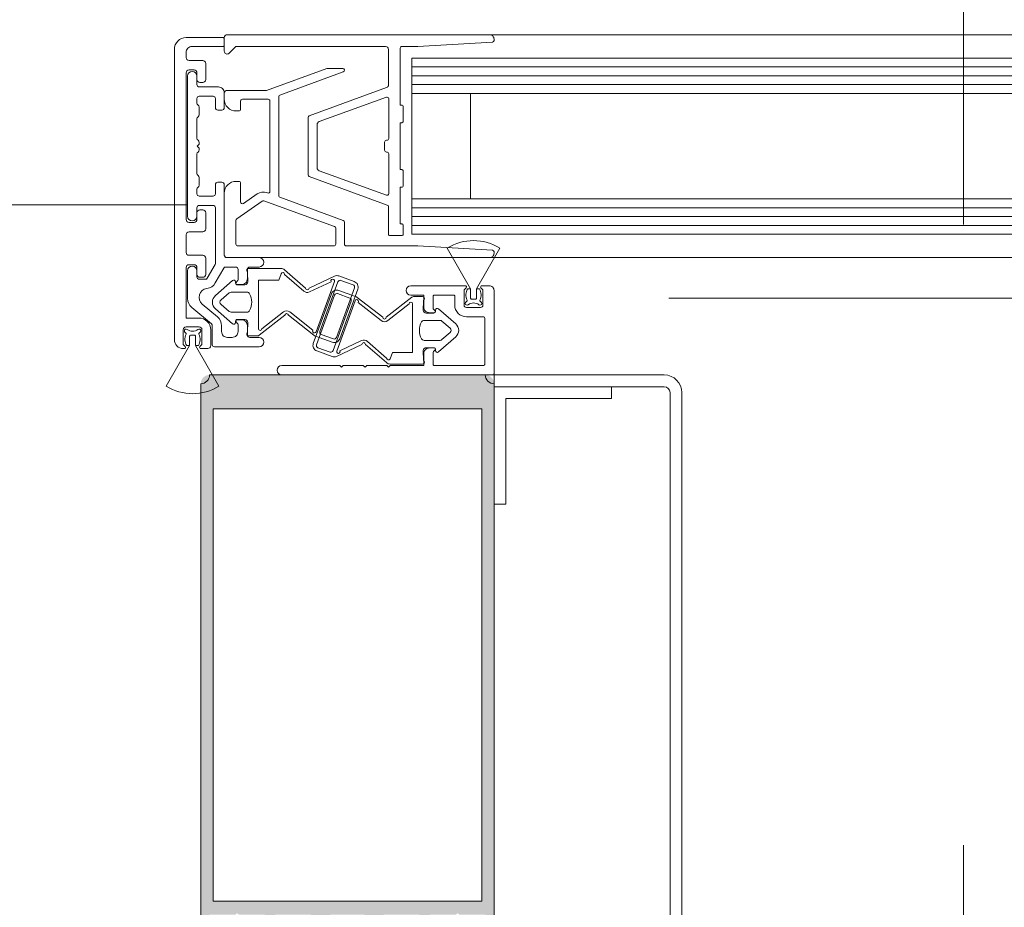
# Model space of a CAD drawing. Header units: metres. Extents: x -3.6 to 84.5, y -11 to 16.8.
# Tile 351 of 656: x 57.969 to 58.137, y -2.84 to -2.688. Entities that reach past the tile are written whole.
import ezdxf

# ---------------------------------------------------------------- set-up
doc = ezdxf.new("R2010")
doc.units = ezdxf.units.M
doc.header["$MEASUREMENT"] = 0
doc.linetypes.add('MITTE', pattern=[0.0508, 0.03175, -0.00635, 0.00635, -0.00635])
doc.linetypes.add('Strichlinie doppelt', pattern=[0.546806, 0.264583, -0.105833, 0.070556, -0.105833])
for name, color, linetype in [('301 - Elemente.Linie', 7, 'Continuous'), ('302 - Elemente.Schraffur', 7, 'Continuous'), ('451 - Universal.Achsen Raster', 7, 'Continuous')]:
    doc.layers.add(name, color=color, linetype=linetype)

msp = doc.modelspace()

# ---------------------------------------------------------------- hatches: boundary and pattern name
at = {"layer": '302 - Elemente.Schraffur', "linetype": 'Continuous', "lineweight": 13}
h = msp.add_hatch(dxfattribs=at)
h.set_pattern_fill('Dielenboden_0001', style=0, pattern_type=2)
h.set_pattern_definition([(0, (0, 0), (0, 0.152), [])])
h.paths.add_polyline_path([(58.07976, -2.82), (60.51576, -2.82), (60.51576, -2.72), (58.07976, -2.72)])
at = {"layer": '302 - Elemente.Schraffur', "linetype": 'Continuous', "lineweight": 5}
h = msp.add_hatch(color=7, dxfattribs=at)
h.paths.add_polyline_path([(57.99999, -2.854), (58.00189, -2.854), (58.00269, -2.8532), (58.00269, -2.8526), (58.00149, -2.8526), (58.00149, -2.8499), (58.00594, -2.8499), (58.00594, -2.84988), (58.00595, -2.84986), (58.00596, -2.84984), (58.00597, -2.84982), (58.00598, -2.8498), (58.006, -2.84979), (58.00601, -2.84977), (58.00603, -2.84976), (58.00605, -2.84974), (58.00606, -2.84973), (58.00608, -2.84972), (58.0061, -2.84971), (58.00612, -2.84971), (58.00615, -2.8497), (58.00617, -2.8497), (58.00619, -2.8497), (58.00621, -2.8497), (58.00623, -2.8497), (58.00625, -2.84971), (58.00627, -2.84971), (58.00629, -2.84972), (58.00631, -2.84973), (58.00633, -2.84974), (58.00635, -2.84976), (58.00637, -2.84977), (58.00638, -2.84979), (58.00639, -2.8498), (58.00641, -2.84982), (58.00642, -2.84984), (58.00643, -2.84986), (58.00643, -2.84988), (58.00644, -2.8499), (58.01089, -2.8499), (58.01089, -2.8526), (58.00969, -2.8526), (58.00969, -2.8532), (58.01059, -2.8541), (58.01189, -2.8541), (58.01191, -2.8541), (58.01194, -2.8541), (58.01196, -2.85409), (58.01199, -2.85409), (58.01201, -2.85408), (58.01203, -2.85408), (58.01206, -2.85407), (58.01208, -2.85406), (58.0121, -2.85405), (58.01212, -2.85404), (58.01215, -2.85403), (58.01217, -2.85401), (58.01219, -2.854), (58.01221, -2.85399), (58.01222, -2.85397), (58.01224, -2.85395), (58.01226, -2.85393), (58.01228, -2.85392), (58.01229, -2.8539), (58.0123, -2.85388), (58.01232, -2.85386), (58.01233, -2.85383), (58.01234, -2.85381), (58.01235, -2.85379), (58.01236, -2.85377), (58.01237, -2.85374), (58.01237, -2.85372), (58.01238, -2.8537), (58.01238, -2.85367), (58.01239, -2.85365), (58.01239, -2.85362), (58.01239, -2.8536), (58.01239, -2.8415), (58.01239, -2.84147), (58.01239, -2.84145), (58.01239, -2.84143), (58.0124, -2.8414), (58.0124, -2.84138), (58.01241, -2.84135), (58.01242, -2.84133), (58.01243, -2.84131), (58.01244, -2.84129), (58.01245, -2.84126), (58.01246, -2.84124), (58.01247, -2.84122), (58.01249, -2.8412), (58.0125, -2.84118), (58.01252, -2.84116), (58.01254, -2.84115), (58.01255, -2.84113), (58.01257, -2.84111), (58.01259, -2.8411), (58.01261, -2.84108), (58.01263, -2.84107), (58.01265, -2.84106), (58.01268, -2.84105), (58.0127, -2.84104), (58.01272, -2.84103), (58.01274, -2.84102), (58.01277, -2.84101), (58.01279, -2.84101), (58.01282, -2.841), (58.01284, -2.841), (58.01286, -2.841), (58.01289, -2.841), (58.01849, -2.841), (58.01856, -2.841), (58.01864, -2.84101), (58.01871, -2.84102), (58.01878, -2.84103), (58.01885, -2.84104), (58.01892, -2.84106), (58.01899, -2.84109), (58.01906, -2.84111), (58.01913, -2.84114), (58.0192, -2.84118), (58.01926, -2.84121), (58.01932, -2.84125), (58.01938, -2.84129), (58.01944, -2.84134), (58.0195, -2.84139), (58.01955, -2.84144), (58.0196, -2.84149), (58.01965, -2.84155), (58.01969, -2.84161), (58.01974, -2.84167), (58.01978, -2.84173), (58.01981, -2.84179), (58.01984, -2.84186), (58.01987, -2.84193), (58.0199, -2.84199), (58.01992, -2.84206), (58.01994, -2.84213), (58.01996, -2.84221), (58.01997, -2.84228), (58.01998, -2.84235), (58.01999, -2.84243), (58.01999, -2.8425), (58.01999, -2.8695), (58.01999, -2.86952), (58.01999, -2.86955), (58.01999, -2.86957), (58.02, -2.8696), (58.02, -2.86962), (58.02001, -2.86964), (58.02002, -2.86967), (58.02003, -2.86969), (58.02004, -2.86971), (58.02005, -2.86973), (58.02006, -2.86976), (58.02007, -2.86978), (58.02009, -2.8698), (58.0201, -2.86982), (58.02012, -2.86983), (58.02014, -2.86985), (58.02015, -2.86987), (58.02017, -2.86989), (58.02019, -2.8699), (58.02021, -2.86991), (58.02023, -2.86993), (58.02025, -2.86994), (58.02028, -2.86995), (58.0203, -2.86996), (58.02032, -2.86997), (58.02034, -2.86998), (58.02037, -2.86998), (58.02039, -2.86999), (58.02042, -2.86999), (58.02044, -2.87), (58.02046, -2.87), (58.02049, -2.87), (58.02149, -2.87), (58.02154, -2.87), (58.02159, -2.86999), (58.02164, -2.86999), (58.02168, -2.86998), (58.02173, -2.86997), (58.02178, -2.86996), (58.02183, -2.86994), (58.02187, -2.86992), (58.02192, -2.8699), (58.02196, -2.86988), (58.022, -2.86986), (58.02204, -2.86983), (58.02208, -2.8698), (58.02212, -2.86977), (58.02216, -2.86974), (58.0222, -2.86971), (58.02223, -2.86967), (58.02226, -2.86963), (58.02229, -2.86959), (58.02232, -2.86955), (58.02235, -2.86951), (58.02237, -2.86947), (58.02239, -2.86943), (58.02241, -2.86938), (58.02243, -2.86934), (58.02245, -2.86929), (58.02246, -2.86924), (58.02247, -2.86919), (58.02248, -2.86915), (58.02248, -2.8691), (58.02249, -2.86905), (58.02249, -2.869), (58.02299, -2.86871), (58.02299, -2.86749), (58.02249, -2.8672), (58.02299, -2.86691), (58.02299, -2.86569), (58.02249, -2.8654), (58.02299, -2.86511), (58.02299, -2.86389), (58.02249, -2.8636), (58.02299, -2.86331), (58.02299, -2.86209), (58.02249, -2.8618), (58.02299, -2.86151), (58.02299, -2.86029), (58.02249, -2.86), (58.02299, -2.85971), (58.02299, -2.85849), (58.02249, -2.8582), (58.02299, -2.85791), (58.02299, -2.85669), (58.02249, -2.8564), (58.02299, -2.85611), (58.02299, -2.85416), (58.02412, -2.8522), (58.02416, -2.85214), (58.0242, -2.85209), (58.02424, -2.85204), (58.02428, -2.85199), (58.02433, -2.85195), (58.02438, -2.85191), (58.02443, -2.85187), (58.02449, -2.85183), (58.02455, -2.8518), (58.02461, -2.85178), (58.02467, -2.85175), (58.02473, -2.85173), (58.02479, -2.85172), (58.02486, -2.85171), (58.02492, -2.8517), (58.02499, -2.8517), (58.02505, -2.8517), (58.02512, -2.85171), (58.02518, -2.85172), (58.02525, -2.85173), (58.02531, -2.85175), (58.02537, -2.85178), (58.02543, -2.8518), (58.02549, -2.85183), (58.02554, -2.85187), (58.0256, -2.85191), (58.02565, -2.85195), (58.0257, -2.85199), (58.02574, -2.85204), (58.02578, -2.85209), (58.02582, -2.85214), (58.02586, -2.8522), (58.02699, -2.85416), (58.02699, -2.85521), (58.02749, -2.8555), (58.02699, -2.85579), (58.02699, -2.85701), (58.02749, -2.8573), (58.02699, -2.85759), (58.02699, -2.85881), (58.02749, -2.8591), (58.02699, -2.85939), (58.02699, -2.86061), (58.02749, -2.8609), (58.02699, -2.86119), (58.02699, -2.86241), (58.02749, -2.8627), (58.02699, -2.86299), (58.02699, -2.86421), (58.02749, -2.8645), (58.02699, -2.86479), (58.02699, -2.86601), (58.02749, -2.8663), (58.02699, -2.86659), (58.02699, -2.86781), (58.02749, -2.8681), (58.02749, -2.869), (58.02749, -2.86905), (58.02749, -2.8691), (58.0275, -2.86915), (58.02751, -2.86919), (58.02752, -2.86924), (58.02753, -2.86929), (58.02755, -2.86934), (58.02757, -2.86938), (58.02759, -2.86943), (58.02761, -2.86947), (58.02763, -2.86951), (58.02766, -2.86955), (58.02769, -2.86959), (58.02772, -2.86963), (58.02775, -2.86967), (58.02778, -2.86971), (58.02782, -2.86974), (58.02785, -2.86977), (58.02789, -2.8698), (58.02793, -2.86983), (58.02797, -2.86986), (58.02802, -2.86988), (58.02806, -2.8699), (58.02811, -2.86992), (58.02815, -2.86994), (58.0282, -2.86996), (58.02825, -2.86997), (58.02829, -2.86998), (58.02834, -2.86999), (58.02839, -2.86999), (58.02844, -2.87), (58.02849, -2.87), (58.02949, -2.87), (58.02951, -2.87), (58.02954, -2.87), (58.02956, -2.86999), (58.02959, -2.86999), (58.02961, -2.86998), (58.02963, -2.86998), (58.02966, -2.86997), (58.02968, -2.86996), (58.0297, -2.86995), (58.02972, -2.86994), (58.02975, -2.86993), (58.02977, -2.86991), (58.02979, -2.8699), (58.02981, -2.86989), (58.02982, -2.86987), (58.02984, -2.86985), (58.02986, -2.86983), (58.02988, -2.86982), (58.02989, -2.8698), (58.0299, -2.86978), (58.02992, -2.86976), (58.02993, -2.86973), (58.02994, -2.86971), (58.02995, -2.86969), (58.02996, -2.86967), (58.02997, -2.86964), (58.02997, -2.86962), (58.02998, -2.8696), (58.02998, -2.86957), (58.02999, -2.86955), (58.02999, -2.86952), (58.02999, -2.8695), (58.02999, -2.8425), (58.02999, -2.84243), (58.03, -2.84235), (58.03001, -2.84228), (58.03002, -2.84221), (58.03003, -2.84213), (58.03005, -2.84206), (58.03008, -2.84199), (58.0301, -2.84193), (58.03013, -2.84186), (58.03017, -2.84179), (58.0302, -2.84173), (58.03024, -2.84167), (58.03028, -2.84161), (58.03033, -2.84155), (58.03038, -2.84149), (58.03043, -2.84144), (58.03048, -2.84139), (58.03054, -2.84134), (58.0306, -2.84129), (58.03066, -2.84125), (58.03072, -2.84121), (58.03078, -2.84118), (58.03085, -2.84114), (58.03091, -2.84111), (58.03098, -2.84109), (58.03105, -2.84106), (58.03112, -2.84104), (58.0312, -2.84103), (58.03127, -2.84102), (58.03134, -2.84101), (58.03142, -2.841), (58.03149, -2.841), (58.03709, -2.841), (58.03711, -2.841), (58.03714, -2.841), (58.03716, -2.841), (58.03719, -2.84101), (58.03721, -2.84101), (58.03723, -2.84102), (58.03726, -2.84103), (58.03728, -2.84104), (58.0373, -2.84105), (58.03732, -2.84106), (58.03735, -2.84107), (58.03737, -2.84108), (58.03739, -2.8411), (58.03741, -2.84111), (58.03742, -2.84113), (58.03744, -2.84115), (58.03746, -2.84116), (58.03748, -2.84118), (58.03749, -2.8412), (58.0375, -2.84122), (58.03752, -2.84124), (58.03753, -2.84126), (58.03754, -2.84129), (58.03755, -2.84131), (58.03756, -2.84133), (58.03757, -2.84135), (58.03757, -2.84138), (58.03758, -2.8414), (58.03758, -2.84143), (58.03759, -2.84145), (58.03759, -2.84147), (58.03759, -2.8415), (58.03759, -2.8536), (58.03759, -2.85362), (58.03759, -2.85365), (58.03759, -2.85367), (58.0376, -2.8537), (58.0376, -2.85372), (58.03761, -2.85374), (58.03762, -2.85377), (58.03763, -2.85379), (58.03764, -2.85381), (58.03765, -2.85383), (58.03766, -2.85386), (58.03767, -2.85388), (58.03769, -2.8539), (58.0377, -2.85392), (58.03772, -2.85393), (58.03774, -2.85395), (58.03775, -2.85397), (58.03777, -2.85399), (58.03779, -2.854), (58.03781, -2.85401), (58.03783, -2.85403), (58.03785, -2.85404), (58.03788, -2.85405), (58.0379, -2.85406), (58.03792, -2.85407), (58.03794, -2.85408), (58.03797, -2.85408), (58.03799, -2.85409), (58.03802, -2.85409), (58.03804, -2.8541), (58.03806, -2.8541), (58.03809, -2.8541), (58.03939, -2.8541), (58.04029, -2.8532), (58.04029, -2.8526), (58.03909, -2.8526), (58.03909, -2.8499), (58.04354, -2.8499), (58.04354, -2.84988), (58.04355, -2.84986), (58.04356, -2.84984), (58.04357, -2.84982), (58.04358, -2.8498), (58.0436, -2.84979), (58.04361, -2.84977), (58.04363, -2.84976), (58.04365, -2.84974), (58.04366, -2.84973), (58.04368, -2.84972), (58.0437, -2.84971), (58.04372, -2.84971), (58.04375, -2.8497), (58.04377, -2.8497), (58.04379, -2.8497), (58.04381, -2.8497), (58.04383, -2.8497), (58.04385, -2.84971), (58.04387, -2.84971), (58.04389, -2.84972), (58.04391, -2.84973), (58.04393, -2.84974), (58.04395, -2.84976), (58.04397, -2.84977), (58.04398, -2.84979), (58.04399, -2.8498), (58.04401, -2.84982), (58.04402, -2.84984), (58.04403, -2.84986), (58.04403, -2.84988), (58.04404, -2.8499), (58.04849, -2.8499), (58.04849, -2.8526), (58.04729, -2.8526), (58.04729, -2.8532), (58.04809, -2.854), (58.04999, -2.854), (58.04999, -2.7505), (58.04999, -2.75043), (58.04998, -2.75035), (58.04997, -2.75028), (58.04996, -2.75021), (58.04994, -2.75014), (58.04992, -2.75006), (58.0499, -2.74999), (58.04987, -2.74993), (58.04985, -2.74986), (58.04981, -2.74979), (58.04978, -2.74973), (58.04974, -2.74967), (58.04969, -2.74961), (58.04965, -2.74955), (58.0496, -2.74949), (58.04955, -2.74944), (58.0495, -2.74939), (58.04944, -2.74934), (58.04938, -2.7493), (58.04932, -2.74925), (58.04926, -2.74921), (58.0492, -2.74918), (58.04913, -2.74914), (58.04906, -2.74911), (58.04899, -2.74909), (58.04892, -2.74906), (58.04885, -2.74904), (58.04878, -2.74903), (58.04871, -2.74902), (58.04864, -2.74901), (58.04856, -2.749), (58.04849, -2.749), (58.00149, -2.749), (58.00142, -2.749), (58.00134, -2.74901), (58.00127, -2.74902), (58.0012, -2.74903), (58.00112, -2.74904), (58.00105, -2.74906), (58.00098, -2.74909), (58.00092, -2.74911), (58.00085, -2.74914), (58.00078, -2.74918), (58.00072, -2.74921), (58.00066, -2.74925), (58.0006, -2.7493), (58.00054, -2.74934), (58.00048, -2.74939), (58.00043, -2.74944), (58.00038, -2.74949), (58.00033, -2.74955), (58.00028, -2.74961), (58.00024, -2.74967), (58.0002, -2.74973), (58.00017, -2.74979), (58.00013, -2.74986), (58.0001, -2.74993), (58.00008, -2.74999), (58.00005, -2.75006), (58.00003, -2.75014), (58.00002, -2.75021), (58.00001, -2.75028), (58, -2.75035), (57.99999, -2.75043), (57.99999, -2.7505)])
h.paths.add_polyline_path([(58.00149, -2.841), (58.00594, -2.841), (58.00595, -2.84096), (58.00597, -2.84092), (58.006, -2.84089), (58.00603, -2.84086), (58.00606, -2.84083), (58.0061, -2.84081), (58.00615, -2.8408), (58.00619, -2.8408), (58.00623, -2.8408), (58.00627, -2.84081), (58.00631, -2.84083), (58.00635, -2.84086), (58.00638, -2.84089), (58.00641, -2.84092), (58.00643, -2.84096), (58.00644, -2.841), (58.01089, -2.841), (58.01089, -2.8467), (58.00969, -2.8467), (58.00969, -2.8473), (58.01034, -2.84795), (58.01039, -2.84801), (58.01044, -2.84809), (58.01046, -2.84817), (58.01048, -2.84826), (58.01048, -2.84834), (58.01046, -2.84843), (58.01044, -2.84851), (58.01039, -2.84859), (58.01034, -2.84865), (58.01027, -2.84871), (58.01019, -2.84875), (58.01011, -2.84878), (58.01003, -2.8488), (58.00994, -2.8488), (58.00985, -2.84878), (58.00977, -2.84875), (58.0097, -2.84871), (58.00963, -2.84865), (58.00857, -2.84759), (58.00845, -2.84749), (58.00831, -2.84741), (58.00817, -2.84735), (58.00802, -2.84731), (58.00786, -2.8473), (58.00452, -2.8473), (58.00436, -2.84731), (58.00421, -2.84735), (58.00406, -2.84741), (58.00393, -2.84749), (58.00381, -2.84759), (58.00275, -2.84865), (58.00269, -2.84871), (58.00262, -2.84875), (58.00254, -2.84878), (58.00246, -2.8488), (58.00238, -2.8488), (58.00229, -2.84879), (58.00221, -2.84876), (58.00214, -2.84873), (58.00207, -2.84868), (58.00201, -2.84862), (58.00197, -2.84856), (58.00193, -2.84848), (58.00191, -2.8484), (58.0019, -2.84832), (58.0019, -2.84824), (58.00192, -2.84816), (58.00195, -2.84808), (58.00199, -2.84801), (58.00204, -2.84795), (58.00269, -2.8473), (58.00269, -2.8467), (58.00149, -2.8467)], flags=0)
h.paths.add_polyline_path([(58.00209, -2.8387), (58.00209, -2.7548), (58.04789, -2.7548), (58.04789, -2.8387)], flags=0)
h.paths.add_polyline_path([(58.0218, -2.84898), (58.02179, -2.8489), (58.02179, -2.8415), (58.0218, -2.84142), (58.02181, -2.84134), (58.02184, -2.84127), (58.02188, -2.84121), (58.02194, -2.84115), (58.022, -2.84109), (58.02206, -2.84105), (58.02213, -2.84102), (58.02221, -2.84101), (58.02229, -2.841), (58.02769, -2.841), (58.02777, -2.84101), (58.02784, -2.84102), (58.02792, -2.84105), (58.02798, -2.84109), (58.02804, -2.84115), (58.02809, -2.84121), (58.02813, -2.84127), (58.02816, -2.84134), (58.02818, -2.84142), (58.02819, -2.8415), (58.02819, -2.8489), (58.02818, -2.84898), (58.02816, -2.84905), (58.02813, -2.84913), (58.02809, -2.84919), (58.02804, -2.84925), (58.02798, -2.8493), (58.02792, -2.84934), (58.02784, -2.84937), (58.02777, -2.84939), (58.02769, -2.8494), (58.02229, -2.8494), (58.02221, -2.84939), (58.02213, -2.84937), (58.02206, -2.84934), (58.022, -2.8493), (58.02194, -2.84925), (58.02188, -2.84919), (58.02184, -2.84913), (58.02181, -2.84905)], flags=0)
h.paths.add_polyline_path([(58.03909, -2.8467), (58.03909, -2.841), (58.04354, -2.841), (58.04355, -2.84096), (58.04357, -2.84092), (58.0436, -2.84089), (58.04363, -2.84086), (58.04366, -2.84083), (58.0437, -2.84081), (58.04375, -2.8408), (58.04379, -2.8408), (58.04383, -2.8408), (58.04387, -2.84081), (58.04391, -2.84083), (58.04395, -2.84086), (58.04398, -2.84089), (58.04401, -2.84092), (58.04403, -2.84096), (58.04404, -2.841), (58.04849, -2.841), (58.04849, -2.8467), (58.04729, -2.8467), (58.04729, -2.8473), (58.04794, -2.84795), (58.04799, -2.84801), (58.04803, -2.84808), (58.04806, -2.84816), (58.04808, -2.84824), (58.04808, -2.84832), (58.04807, -2.8484), (58.04805, -2.84848), (58.04801, -2.84856), (58.04796, -2.84862), (58.04791, -2.84868), (58.04784, -2.84873), (58.04776, -2.84876), (58.04768, -2.84879), (58.0476, -2.8488), (58.04752, -2.8488), (58.04744, -2.84878), (58.04736, -2.84875), (58.04729, -2.84871), (58.04723, -2.84865), (58.04617, -2.84759), (58.04605, -2.84749), (58.04591, -2.84741), (58.04577, -2.84735), (58.04562, -2.84731), (58.04546, -2.8473), (58.04212, -2.8473), (58.04196, -2.84731), (58.04181, -2.84735), (58.04166, -2.84741), (58.04153, -2.84749), (58.04141, -2.84759), (58.04035, -2.84865), (58.04029, -2.84871), (58.04022, -2.84875), (58.04014, -2.84878), (58.04006, -2.8488), (58.03998, -2.8488), (58.03989, -2.84879), (58.03981, -2.84876), (58.03974, -2.84873), (58.03967, -2.84868), (58.03961, -2.84862), (58.03957, -2.84856), (58.03953, -2.84848), (58.03951, -2.8484), (58.0395, -2.84832), (58.0395, -2.84824), (58.03952, -2.84816), (58.03955, -2.84808), (58.03959, -2.84801), (58.03964, -2.84795), (58.04029, -2.8473), (58.04029, -2.8467)], flags=0)

# ---------------------------------------------------------------- linework, layer by layer
at = {"layer": '301 - Elemente.Linie', "color": 7, "linetype": 'Continuous', "lineweight": 5}
for p, q in [((58.04924, -2.691), (58.06198, -2.691)), ((59.24974, -2.691), (58.06198, -2.691)), ((58.03599, -2.6965), (58.06198, -2.6965)), ((59.26299, -2.6965), (58.06198, -2.6965)), ((58.03599, -2.698), (58.06198, -2.698)), ((59.26299, -2.698), (58.06198, -2.698)), ((58.03599, -2.6995), (58.06198, -2.6995)), ((59.26299, -2.6995), (58.06198, -2.6995)), ((58.03599, -2.7205), (58.06198, -2.7205)), ((59.26299, -2.7205), (58.06198, -2.7205)), ((58.03599, -2.722), (58.06198, -2.722)), ((59.26299, -2.722), (58.06198, -2.722)), ((58.03599, -2.7235), (58.06198, -2.7235)), ((59.26299, -2.7235), (58.06198, -2.7235)), ((58.04924, -2.729), (58.06198, -2.729)), ((59.24974, -2.729), (58.06198, -2.729)), ((58.04999, -2.751), (58.04999, -2.749)), ((58.04999, -2.749), (58.07899, -2.749)), ((58.07899, -2.751), (58.04999, -2.751)), ((58.04999, -2.771), (58.04999, -2.751)), ((58.04999, -2.751), (58.06999, -2.751)), ((58.06999, -2.751), (58.06999, -2.753)), ((58.06999, -2.753), (58.06999, -2.751)), ((58.06999, -2.751), (58.07899, -2.751)), ((58.07999, -2.898), (58.07999, -2.752)), ((58.07999, -2.752), (58.07999, -2.898)), ((58.08199, -2.752), (58.08199, -2.898)), ((58.06999, -2.753), (58.05199, -2.753)), ((58.05199, -2.753), (58.05199, -2.771)), ((58.05199, -2.771), (58.05199, -2.753)), ((58.05199, -2.753), (58.06999, -2.753)), ((58.05199, -2.771), (58.04999, -2.771)), ((58.04999, -2.899), (58.04999, -2.771)), ((58.04999, -2.771), (58.05199, -2.771))]:
    msp.add_line(p, q, dxfattribs=at)
at = {"layer": '301 - Elemente.Linie', "color": 7, "linetype": 'MITTE', "lineweight": 5}
msp.add_line((58.03599, -2.725), (58.03599, -2.69838), dxfattribs=at)
at = {"layer": '301 - Elemente.Linie', "color": 7, "linetype": 'Continuous', "lineweight": 5}
for points in [[(57.99549, -2.6935), (57.99549, -2.743, 0.414214), (57.99699, -2.7445), (57.99719, -2.7445, 0.668179), (57.99733, -2.74416), (57.99699, -2.74382), (57.99699, -2.7413, -0.414214), (57.99749, -2.7408), (57.99969, -2.7408, -0.414214), (58.00019, -2.7413), (58.00019, -2.74382), (57.99985, -2.74416, 0.668213), (57.99999, -2.7445), (58.00119, -2.7445, 0.414214), (58.00169, -2.744), (58.00169, -2.7413, 0.414214), (57.99969, -2.7393), (57.99749, -2.7393), (57.99749, -2.7307, -0.414214), (57.99799, -2.7302), (57.99884, -2.7302, -0.414214), (57.99934, -2.7307), (57.99934, -2.73185, 0.414214), (57.99984, -2.73235), (58.00034, -2.73235, 0.414214), (58.00084, -2.73185), (58.00084, -2.7291, 0.414214), (58.00034, -2.7286), (57.99799, -2.7286, -0.414214), (57.99749, -2.7281), (57.99749, -2.7251, -0.414214), (57.99799, -2.7246), (58.00034, -2.7246, 0.414214), (58.00084, -2.7241), (58.00084, -2.72135, 0.414214), (58.00034, -2.72085), (57.99984, -2.72085, 0.414214), (57.99934, -2.72135), (57.99934, -2.7225, -0.414214), (57.99884, -2.723), (57.99799, -2.723, -0.414214), (57.99749, -2.7225), (57.99749, -2.6975, -0.414214), (57.99799, -2.697), (57.99884, -2.697, -0.414214), (57.99934, -2.6975), (57.99934, -2.69865, 0.414214), (57.99984, -2.69915), (58.00034, -2.69915, 0.414214), (58.00084, -2.69865), (58.00084, -2.6959, 0.414214), (58.00034, -2.6954), (57.99799, -2.6954, -0.414214), (57.99749, -2.6949), (57.99749, -2.694, -0.414214), (57.99849, -2.693), (58.00379, -2.693, 0.414214), (58.00399, -2.6928), (58.00399, -2.6917, 0.414214), (58.00379, -2.6915), (57.99749, -2.6915, 0.414214)], [(58.00449, -2.691), (58.04924, -2.691, -0.414214), (58.04999, -2.69175), (58.04999, -2.69197, -0.397434), (58.04971, -2.69227), (58.03699, -2.693), (58.03429, -2.693, 0.414214), (58.03399, -2.6933), (58.03399, -2.703), (58.03424, -2.703, -0.414214), (58.03449, -2.70325), (58.03449, -2.70575, -0.414214), (58.03424, -2.706), (58.03399, -2.706), (58.03399, -2.714), (58.03424, -2.714, -0.414214), (58.03449, -2.71425), (58.03449, -2.71675, -0.414214), (58.03424, -2.717), (58.03399, -2.717), (58.03399, -2.72325), (58.03424, -2.72325, -0.414214), (58.03449, -2.7235), (58.03449, -2.725, -0.414214), (58.03424, -2.72525), (58.03224, -2.72525, -0.414214), (58.03199, -2.725), (58.03199, -2.72031, 0.315299), (58.03179, -2.72003), (58.01849, -2.71519, -0.315299), (58.01829, -2.7149), (58.01829, -2.7051, -0.315299), (58.01849, -2.70481), (58.03166, -2.70002, 0.315299), (58.03199, -2.69955), (58.03199, -2.6935, 0.414214), (58.03149, -2.693), (58.00599, -2.693), (58.00484, -2.69415, -0.668179), (58.00399, -2.69379), (58.00399, -2.6915, -0.414214)], [(57.99934, -2.71735), (57.99934, -2.7181, 0.414214), (57.99974, -2.7185), (58.00209, -2.7185, 0.414214), (58.00249, -2.7181), (58.00249, -2.71655, -0.414214), (58.00289, -2.71615), (58.00359, -2.71615, -0.414214), (58.00399, -2.71655), (58.00399, -2.7286, 0.414214), (58.00439, -2.729), (58.00994, -2.729, -1), (58.00994, -2.7306), (58.00834, -2.7306, 0.414214), (58.00794, -2.731), (58.00794, -2.7326, -0.414214), (58.00694, -2.7336), (58.00614, -2.7336, -0.668179), (58.006, -2.73326), (58.00622, -2.73303, 0.198912), (58.00634, -2.73275), (58.00634, -2.731, 0.414214), (58.00594, -2.7306), (58.00426, -2.7306, 0.267949), (58.00391, -2.7308), (58.00247, -2.7333, -0.231363), (58.00101, -2.73428, 0.650076), (58.00025, -2.73691), (58.00282, -2.73907, -0.221695), (58.00354, -2.7406), (58.00354, -2.7416, 0.414214), (58.00454, -2.7426), (58.00534, -2.7426, 0.414214), (58.00634, -2.7416), (58.00634, -2.74045, 0.198912), (58.00622, -2.74017), (58.006, -2.73994, -0.668179), (58.00614, -2.7396), (58.00694, -2.7396, -0.414214), (58.00794, -2.7406), (58.00794, -2.7422, 0.414214), (58.00834, -2.7426), (58.00994, -2.7426, -1), (58.00994, -2.7442), (58.00234, -2.7442, -0.414214), (58.00194, -2.7438), (58.00194, -2.7406, 0.221695), (58.0018, -2.74029), (57.99845, -2.73749, -0.221695), (57.99774, -2.73596), (57.99774, -2.73125, -1), (57.99934, -2.73125), (57.99934, -2.7323, 0.414214), (57.99974, -2.7327), (58.00074, -2.7327, 0.267949), (58.00109, -2.7325), (58.00244, -2.73016, 0.131652), (58.00249, -2.72996), (58.00249, -2.7205, 0.414214), (58.00209, -2.7201), (57.99974, -2.7201, 0.414214), (57.99934, -2.7205), (57.99934, -2.72195, -1), (57.99774, -2.72195), (57.99774, -2.69805, -1), (57.99934, -2.69805), (57.99934, -2.6995, 0.414214), (57.99974, -2.6999), (58.00299, -2.6999, -0.414214), (58.00399, -2.7009), (58.00399, -2.70345, -0.414214), (58.00359, -2.70385), (58.00289, -2.70385, -0.414214), (58.00249, -2.70345), (58.00249, -2.7019, 0.414214), (58.00209, -2.7015), (57.99974, -2.7015, 0.414214), (57.99934, -2.7019), (57.99934, -2.70265, 0.267949), (57.99954, -2.703, -0.267949), (57.99974, -2.70335), (57.99974, -2.70465, -0.267949), (57.99954, -2.705, 0.267949), (57.99934, -2.70535), (57.99934, -2.70865, 0.267949), (57.99954, -2.709, -0.267949), (57.99974, -2.70935), (57.99974, -2.70965), (57.99939, -2.71), (57.99974, -2.71035), (57.99974, -2.71065, -0.267949), (57.99954, -2.711, 0.267949), (57.99934, -2.71135), (57.99934, -2.71465, 0.267949), (57.99954, -2.715, -0.267949), (57.99974, -2.71535), (57.99974, -2.71665, -0.267949), (57.99954, -2.717, 0.267949)], [(58.04999, -2.72803, 0.397434), (58.04971, -2.72773), (58.03699, -2.727), (58.02479, -2.727, -0.414214), (58.02449, -2.7267), (58.02449, -2.72295, 0.315299), (58.02429, -2.72267), (58.01344, -2.71872, -0.315299), (58.01329, -2.7185), (58.01329, -2.7015, -0.315301), (58.01344, -2.70128), (58.02429, -2.69733, 0.8391), (58.02419, -2.69675), (58.02156, -2.69675, 0.087489), (58.02146, -2.69677), (58.0112, -2.7005), (58.00449, -2.7005, 0.414214), (58.00399, -2.701), (58.00399, -2.702, 0.414214), (58.00599, -2.704), (58.00649, -2.704, 0.414214), (58.00679, -2.7037), (58.00679, -2.7023, -0.414214), (58.00709, -2.702), (58.01149, -2.702, -0.414214), (58.01179, -2.7023), (58.01179, -2.71769, -0.520567), (58.01139, -2.71797), (58.01125, -2.71792, 0.244698), (58.0096, -2.71814), (58.00726, -2.71978, -0.606688), (58.00679, -2.71953), (58.00679, -2.7163, 0.414214), (58.00649, -2.716), (58.00599, -2.716, 0.414214), (58.00399, -2.718), (58.00399, -2.7285, 0.414214), (58.00449, -2.729), (58.04924, -2.729, 0.414214), (58.04999, -2.72825)], [(58.03203, -2.70192, 0.520567), (58.03163, -2.70164), (58.02016, -2.70582, 0.315299), (58.01983, -2.70629), (58.01983, -2.71371, 0.315299), (58.02016, -2.71418), (58.03163, -2.71836, 0.520567), (58.03203, -2.71808), (58.03203, -2.7113, 0.414214), (58.03173, -2.711), (58.03163, -2.711, -0.414214), (58.03133, -2.7107), (58.03133, -2.7093, -0.414214), (58.03163, -2.709), (58.03173, -2.709, 0.414214), (58.03203, -2.7087)], [(58.02269, -2.727, 0.414214), (58.02299, -2.7267), (58.02299, -2.724, 0.315299), (58.02279, -2.72372), (58.01074, -2.71933, 0.244698), (58.01046, -2.71937), (58.00612, -2.72241, 0.244698), (58.00599, -2.72266), (58.00599, -2.7267, 0.414214), (58.00629, -2.727)], [(58.04599, -2.7343), (58.04599, -2.7359, 0.414214), (58.04619, -2.7361), (58.04679, -2.7361, 0.414214), (58.04699, -2.7359), (58.04699, -2.7343), (58.05098, -2.72738, 0.285877), (58.042, -2.72738)], [(58.01927, -2.74222), (58.01492, -2.73883, 1), (58.01432, -2.73883), (58.00996, -2.74224, -0.167343), (58.00965, -2.74234), (58.00812, -2.74234, -0.645738), (58.00789, -2.74184, 0.17654), (58.00797, -2.74165), (58.00801, -2.74005, 0.421183), (58.00751, -2.73954), (58.00622, -2.73954, 0.414214), (58.00592, -2.73984), (58.00592, -2.74004, -0.643222), (58.00542, -2.74027), (58.00248, -2.73771, -0.455726), (58.00248, -2.73548), (58.00542, -2.73292, -0.643222), (58.00592, -2.73314), (58.00592, -2.73334, 0.414214), (58.00622, -2.73364), (58.00751, -2.73364, 0.421183), (58.00801, -2.73313), (58.00797, -2.73153, 0.17654), (58.00789, -2.73134, -0.645738), (58.00812, -2.73084), (58.01363, -2.73084, -0.180829), (58.01429, -2.73109), (58.01787, -2.7342, 1), (58.01847, -2.7342), (58.02278, -2.73216, -0.200471), (58.02355, -2.73213), (58.02616, -2.73308, -0.414214), (58.02676, -2.73436), (58.02368, -2.74282, -0.414214), (58.0224, -2.74342), (58.01954, -2.74238, -0.078702)], [(58.01042, -2.74111), (58.01407, -2.73826, -0.344328), (58.01517, -2.73826), (58.01912, -2.74135, 1.17085), (58.01964, -2.74164), (58.02276, -2.73307, 1.501472), (58.02221, -2.7331), (58.01852, -2.73484, -0.297844), (58.01754, -2.73471), (58.01426, -2.73186, 0.8391), (58.01367, -2.73175), (58.01328, -2.73284), (58.00982, -2.73284), (58.00982, -2.74111, 1)], [(58.04919, -2.7338, -0.414214), (58.04999, -2.7346), (58.04999, -2.7488, -0.414214), (58.04979, -2.749), (58.01379, -2.749, -1), (58.01379, -2.7474), (58.02369, -2.7474), (58.02399, -2.7477), (58.02429, -2.7474), (58.02769, -2.7474), (58.02799, -2.7477), (58.02829, -2.7474), (58.03169, -2.7474), (58.03199, -2.7477), (58.03229, -2.7474), (58.03799, -2.7474), (58.03799, -2.7454, -0.414214), (58.03899, -2.7444), (58.03979, -2.7444, -0.668179), (58.03993, -2.74474), (58.03965, -2.74502, 0.198912), (58.03959, -2.74517), (58.03959, -2.7472, 0.414214), (58.03979, -2.7474), (58.04819, -2.7474, 0.414214), (58.04839, -2.7472), (58.04839, -2.7393, 0.414214), (58.04819, -2.7391), (58.04529, -2.7391, -0.414214), (58.04329, -2.7371), (58.04329, -2.7356, 0.414214), (58.04309, -2.7354), (58.03979, -2.7354, 0.414214), (58.03959, -2.7356), (58.03959, -2.73763, 0.198912), (58.03965, -2.73778), (58.03993, -2.73806, -0.668179), (58.03979, -2.7384), (58.03899, -2.7384, -0.414214), (58.03799, -2.7374), (58.03799, -2.7354), (58.03579, -2.7354, -1), (58.03579, -2.7338), (58.04509, -2.7338, -0.668179), (58.04523, -2.73414), (58.04489, -2.73448), (58.04489, -2.7371, 0.414214), (58.04529, -2.7375), (58.04769, -2.7375, 0.414214), (58.04809, -2.7371), (58.04809, -2.73448), (58.04775, -2.73414, -0.668179), (58.04789, -2.7338)], [(58.02312, -2.74261), (58.0262, -2.73416, 0.414214), (58.02596, -2.73364), (58.02389, -2.73289, 0.414214), (58.02338, -2.73313), (58.0203, -2.74159, 0.414214), (58.02054, -2.7421), (58.0226, -2.74285, 0.414214)], [(58.00482, -2.73501), (58.00344, -2.73621, 0.455726), (58.00344, -2.73697), (58.00482, -2.73817, 0.180829), (58.00515, -2.73829), (58.00786, -2.73829, 0.274107), (58.0083, -2.73803, 0.255691), (58.0083, -2.73515, 0.274107), (58.00786, -2.73489), (58.00515, -2.73489, 0.180829)], [(58.02666, -2.73577), (58.03101, -2.73917, 1), (58.03161, -2.73917), (58.03597, -2.73576, -0.167343), (58.03628, -2.73565), (58.03781, -2.73565, -0.645738), (58.03803, -2.73615, 0.17654), (58.03796, -2.73634), (58.03792, -2.73794, 0.421183), (58.03842, -2.73845), (58.03971, -2.73845, 0.414214), (58.04001, -2.73815), (58.04001, -2.73795, -0.643222), (58.04051, -2.73772), (58.04345, -2.74028, -0.455726), (58.04345, -2.74252), (58.04051, -2.74508, -0.643222), (58.04001, -2.74485), (58.04001, -2.74465, 0.414214), (58.03971, -2.74435), (58.03842, -2.74435, 0.421183), (58.03792, -2.74486), (58.03796, -2.74646, 0.17654), (58.03803, -2.74665, -0.645738), (58.03781, -2.74715), (58.0323, -2.74715, -0.180829), (58.03164, -2.7469), (58.02806, -2.74379, 1), (58.02746, -2.74379), (58.02315, -2.74583, -0.200471), (58.02238, -2.74586), (58.01977, -2.74491, -0.414214), (58.01917, -2.74363), (58.02225, -2.73517, -0.414214), (58.02353, -2.73458), (58.02639, -2.73562, -0.078702)], [(58.02281, -2.73538), (58.01973, -2.74384, 0.414214), (58.01997, -2.74435), (58.02204, -2.7451, 0.414214), (58.02255, -2.74486), (58.02563, -2.73641, 0.414214), (58.02539, -2.73589), (58.02332, -2.73514, 0.414214)], [(58.03551, -2.73688), (58.03186, -2.73973, -0.344328), (58.03075, -2.73973), (58.02681, -2.73664, 1.17085), (58.02629, -2.73636), (58.02317, -2.74492, 1.501472), (58.02372, -2.74489), (58.02741, -2.74315, -0.297844), (58.02839, -2.74328), (58.03167, -2.74614, 0.8391), (58.03225, -2.74624), (58.03265, -2.74515), (58.03611, -2.74515), (58.03611, -2.73688, 1)], [(58.04111, -2.74298), (58.04249, -2.74178, 0.455726), (58.04249, -2.74102), (58.04111, -2.73982, 0.180829), (58.04078, -2.7397), (58.03807, -2.7397, 0.274107), (58.03763, -2.73996, 0.255691), (58.03763, -2.74284, 0.274107), (58.03807, -2.7431), (58.04078, -2.7431, 0.180829)], [(57.99909, -2.74399), (57.99909, -2.74239, 0.414214), (57.99889, -2.74219), (57.99829, -2.74219, 0.414214), (57.99809, -2.74239), (57.99809, -2.74399), (57.9941, -2.75091, 0.285877), (58.00308, -2.75091)]]:
    msp.add_lwpolyline(points, format="xyb", close=True, dxfattribs=at)
for points in [[(58.06198, -2.701), (58.03599, -2.701), (58.03599, -2.695), (58.06198, -2.695)], [(58.06198, -2.701), (59.26299, -2.701), (59.26299, -2.695), (58.06198, -2.695)], [(58.06198, -2.725), (58.03599, -2.725), (58.03599, -2.719), (58.06198, -2.719)], [(58.06198, -2.725), (59.26299, -2.725), (59.26299, -2.719), (58.06198, -2.719)]]:
    msp.add_lwpolyline(points, dxfattribs=at)
for points in [[(58.03599, -2.719), (58.04599, -2.719), (58.04599, -2.701), (58.03599, -2.701)], [(58.00209, -2.7548), (58.04789, -2.7548), (58.04789, -2.8387), (58.00209, -2.8387)]]:
    msp.add_lwpolyline(points, close=True, dxfattribs=at)
at = {"layer": '301 - Elemente.Linie', "color": 253, "linetype": 'Continuous', "lineweight": 13, "true_color": 0xafafaf}
msp.add_lwpolyline([(55.30776, -2.72), (57.99777, -2.72)], dxfattribs=at)
at = {"layer": '301 - Elemente.Linie', "color": 7, "linetype": 'Continuous', "lineweight": 5}
for points in [[(58.04599, -2.7343), (58.04549, -2.7343, 0.258375), (58.04539, -2.73624, -0.394715), (58.04531, -2.7365), (58.04524, -2.73654, 1.069277), (58.04557, -2.73704, -0.341108), (58.04741, -2.73704, 1.069277), (58.04774, -2.73654), (58.04766, -2.7365, -0.394715), (58.04758, -2.73624, 0.258375), (58.04749, -2.7343), (58.04699, -2.7343)], [(57.99909, -2.74399), (57.99959, -2.74399, 0.258375), (57.99968, -2.74206, -0.394715), (57.99976, -2.7418), (57.99984, -2.74175, 1.069277), (57.99951, -2.74125, -0.341108), (57.99767, -2.74125, 1.069277), (57.99734, -2.74175), (57.99741, -2.7418, -0.394715), (57.99749, -2.74206, 0.258375), (57.99759, -2.74399), (57.99809, -2.74399)], [(58.04999, -2.854), (58.04999, -2.7505, -0.414214), (58.04849, -2.749), (58.00149, -2.749, -0.414214), (57.99999, -2.7505), (57.99999, -2.854)]]:
    msp.add_lwpolyline(points, format="xyb", dxfattribs=at)
for radius in [0.003, 0.001, 0.001]:
    msp.add_arc((58.07899, -2.752), radius, 0, 90, dxfattribs=at)
at = {"layer": '451 - Universal.Achsen Raster', "color": 160, "linetype": 'Strichlinie doppelt', "lineweight": 9, "true_color": 0x3232ff}
msp.add_line((58.12999, -10.585), (58.12999, 16.355), dxfattribs=at)

doc.saveas('drawing.dxf')
